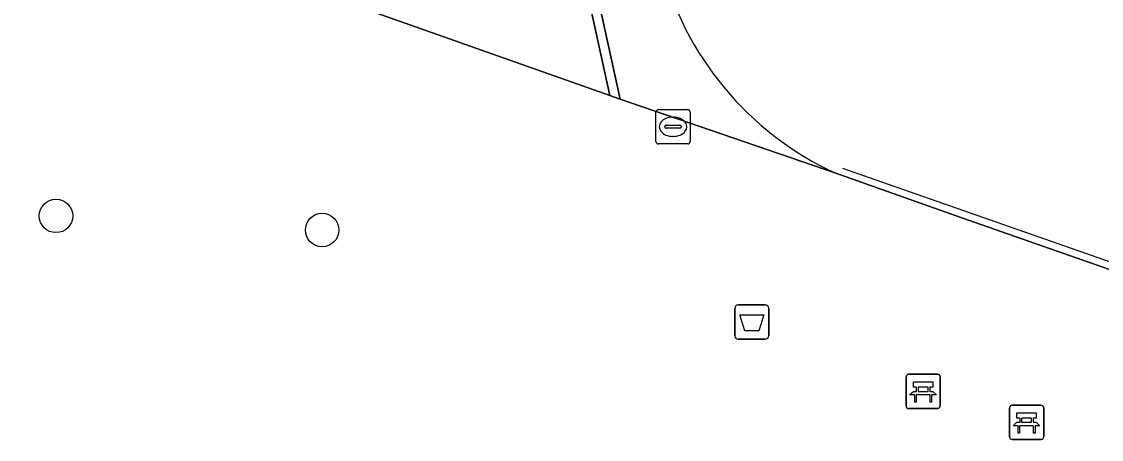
# Model space of a CAD drawing. Extents: x 160806 to 161707, y 383696 to 384148.
# Drawn here: x 161293.67 to 161325.17, y 383826.5 to 383838.7 of the extents above; entities that cross this region are included whole.
import ezdxf

# ---------------------------------------------------------------- set-up
doc = ezdxf.new("R2010")
doc.units = 0
for name, color, linetype in [('IMGEO_Afvalbak', 7, 'Continuous'), ('IMGEO_Bank', 7, 'Continuous'), ('IMGEO_Boom', 7, 'Continuous'), ('IMGEO_Groenvoorziening', 7, 'Continuous'), ('IMGEO_Lijnafwatering', 7, 'Continuous'), ('IMGEO_OVBaan_gesloten', 7, 'Continuous'), ('IMGEO_Rioolput', 7, 'Continuous'), ('IMGEO_Voetgangersgebied_open', 7, 'Continuous'), ('IMGEO_Voetpad_open', 7, 'Continuous')]:
    doc.layers.add(name, color=color, linetype=linetype)

msp = doc.modelspace()

# ---------------------------------------------------------------- linework, layer by layer
at = {"layer": 'IMGEO_Afvalbak'}
for p, q in [((161314.473, 383829.528), (161314.473, 383830.328)), ((161314.473, 383830.328), (161314.473, 383829.528)), ((161314.573, 383830.428), (161315.363, 383830.428)), ((161315.363, 383830.428), (161314.573, 383830.428)), ((161315.463, 383830.328), (161315.463, 383829.528)), ((161315.463, 383829.528), (161315.463, 383830.328)), ((161315.363, 383829.428), (161314.573, 383829.428)), ((161314.573, 383829.428), (161315.363, 383829.428))]:
    msp.add_line(p, q, dxfattribs=at)
msp.add_lwpolyline([(161314.616, 383830.142), (161315.32, 383830.142), (161315.171, 383829.672), (161314.765, 383829.672), (161314.616, 383830.142)], dxfattribs=at)
for centre, start, end in [((161314.573, 383830.328), 90, 180), ((161314.573, 383830.328), 90, 180), ((161315.363, 383830.328), 0, 90), ((161315.363, 383830.328), 360, 90), ((161314.573, 383829.528), 180, 270), ((161314.573, 383829.528), 180, 270), ((161315.363, 383829.528), 270, 0), ((161315.363, 383829.528), 270, 0)]:
    msp.add_arc(centre, 0.1, start, end, dxfattribs=at)
at = {"layer": 'IMGEO_Bank'}
for p, q in [((161319.543, 383828.404), (161320.384, 383828.404)), ((161320.384, 383828.404), (161319.543, 383828.404)), ((161319.468, 383827.479), (161319.468, 383828.32)), ((161319.468, 383828.32), (161319.468, 383827.479)), ((161320.468, 383828.329), (161320.468, 383827.488)), ((161320.468, 383827.488), (161320.468, 383828.329)), ((161320.165, 383827.802), (161319.772, 383827.802)), ((161319.777, 383827.91), (161319.777, 383828.016)), ((161319.821, 383828.016), (161319.821, 383827.91)), ((161320.109, 383828.022), (161319.827, 383828.022)), ((161319.827, 383827.904), (161320.109, 383827.904)), ((161320.115, 383827.91), (161320.115, 383828.016)), ((161320.159, 383828.016), (161320.159, 383827.91)), ((161322.56, 383827.5), (161323.401, 383827.5)), ((161323.401, 383827.5), (161322.56, 383827.5)), ((161320.393, 383827.404), (161319.552, 383827.404)), ((161319.552, 383827.404), (161320.393, 383827.404)), ((161322.485, 383826.575), (161322.485, 383827.416)), ((161322.485, 383827.416), (161322.485, 383826.575)), ((161323.485, 383827.425), (161323.485, 383826.584)), ((161323.485, 383826.584), (161323.485, 383827.425)), ((161323.182, 383826.898), (161322.789, 383826.898)), ((161322.794, 383827.006), (161322.794, 383827.112)), ((161322.838, 383827.112), (161322.838, 383827.006)), ((161323.126, 383827.118), (161322.844, 383827.118)), ((161322.844, 383827), (161323.126, 383827)), ((161323.132, 383827.006), (161323.132, 383827.112)), ((161323.176, 383827.112), (161323.176, 383827.006)), ((161323.41, 383826.5), (161322.569, 383826.5)), ((161322.569, 383826.5), (161323.41, 383826.5))]:
    msp.add_line(p, q, dxfattribs=at)
for points in [[(161319.771, 383828.022), (161319.685, 383828.022), (161319.685, 383828.183), (161320.248, 383828.183), (161320.248, 383828.022), (161320.165, 383828.022)], [(161319.715, 383827.802), (161319.573, 383827.802), (161319.685, 383827.904), (161319.771, 383827.904)], [(161319.765, 383827.795), (161319.765, 383827.588), (161319.722, 383827.588), (161319.722, 383827.795)], [(161320.165, 383827.904), (161320.248, 383827.904), (161320.36, 383827.802), (161320.221, 383827.802)], [(161320.215, 383827.795), (161320.215, 383827.588), (161320.171, 383827.588), (161320.171, 383827.795)], [(161322.788, 383827.118), (161322.702, 383827.118), (161322.702, 383827.279), (161323.265, 383827.279), (161323.265, 383827.118), (161323.182, 383827.118)], [(161322.732, 383826.898), (161322.59, 383826.898), (161322.702, 383827), (161322.788, 383827)], [(161322.782, 383826.891), (161322.782, 383826.684), (161322.739, 383826.684), (161322.739, 383826.891)], [(161323.182, 383827), (161323.265, 383827), (161323.377, 383826.898), (161323.238, 383826.898)], [(161323.232, 383826.891), (161323.232, 383826.684), (161323.188, 383826.684), (161323.188, 383826.891)]]:
    msp.add_lwpolyline(points, dxfattribs=at)
for centre, radius, start, end in [((161319.546, 383828.326), 0.0779, 92.4484, 184.2845), ((161319.546, 383828.326), 0.0779, 92.4484, 184.2845), ((161320.39, 383828.326), 0.0779, 2.4484, 94.2845), ((161320.39, 383828.326), 0.0779, 2.4484, 94.2845), ((161319.715, 383827.795), 0.00671, 2.8957, 87.1043), ((161319.772, 383827.795), 0.00671, 92.8957, 177.1043), ((161319.77, 383828.015), 0.00671, 2.8957, 87.1043), ((161319.77, 383827.911), 0.00671, 272.8957, 357.1043), ((161319.827, 383828.015), 0.00671, 92.8957, 177.1043), ((161319.827, 383827.911), 0.00671, 182.8957, 267.1043), ((161320.109, 383828.015), 0.00671, 2.8957, 87.1043), ((161320.109, 383827.911), 0.00671, 272.8957, 357.1043), ((161320.166, 383828.015), 0.00671, 92.8957, 177.1043), ((161320.166, 383827.911), 0.00671, 182.8957, 267.1043), ((161320.164, 383827.795), 0.00671, 2.8957, 87.1043), ((161320.221, 383827.795), 0.00671, 92.8957, 177.1043), ((161319.546, 383827.482), 0.0779, 182.4484, 274.2845), ((161319.546, 383827.482), 0.0779, 182.4484, 274.2845), ((161320.39, 383827.482), 0.0779, 272.4484, 4.2845), ((161320.39, 383827.482), 0.0779, 272.4484, 4.2845), ((161322.563, 383827.422), 0.0779, 92.4484, 184.2845), ((161322.563, 383827.422), 0.0779, 92.4484, 184.2845), ((161323.407, 383827.422), 0.0779, 2.4484, 94.2845), ((161323.407, 383827.422), 0.0779, 2.4484, 94.2845), ((161322.732, 383826.891), 0.00671, 2.8957, 87.1043), ((161322.789, 383826.891), 0.00671, 92.8957, 177.1043), ((161322.787, 383827.111), 0.00671, 2.8957, 87.1043), ((161322.787, 383827.007), 0.00671, 272.8957, 357.1043), ((161322.844, 383827.111), 0.00671, 92.8957, 177.1043), ((161322.844, 383827.007), 0.00671, 182.8957, 267.1043), ((161323.126, 383827.111), 0.00671, 2.8957, 87.1043), ((161323.126, 383827.007), 0.00671, 272.8957, 357.1043), ((161323.183, 383827.111), 0.00671, 92.8957, 177.1043), ((161323.183, 383827.007), 0.00671, 182.8957, 267.1043), ((161323.181, 383826.891), 0.00671, 2.8957, 87.1043), ((161323.238, 383826.891), 0.00671, 92.8957, 177.1043), ((161322.563, 383826.578), 0.0779, 182.4484, 274.2845), ((161322.563, 383826.578), 0.0779, 182.4484, 274.2845), ((161323.407, 383826.578), 0.0779, 272.4484, 4.2845), ((161323.407, 383826.578), 0.0779, 272.4484, 4.2845)]:
    msp.add_arc(centre, radius, start, end, dxfattribs=at)
at = {"layer": 'IMGEO_Boom'}
for centre in [(161294.669, 383833.028), (161302.434, 383832.615)]:
    msp.add_circle(centre, 0.489, dxfattribs=at)
at = {"layer": 'IMGEO_Groenvoorziening'}
msp.add_lwpolyline([(161306.353, 383856.969), (161306.251, 383857.287), (161306.094, 383857.714), (161306.007, 383857.913), (161305.848, 383858.21), (161305.568, 383858.58), (161305.42, 383858.72), (161305.042, 383859.009), (161304.884, 383859.122), (161304.613, 383859.317), (161294.013, 383864.756), (161293.666, 383864.66), (161295.556, 383857.951), (161300.564, 383840.178), (161300.779, 383840.103), (161310.825, 383836.547), (161309.366, 383843.209)], close=True, dxfattribs=at)
at = {"layer": 'IMGEO_Lijnafwatering'}
msp.add_lwpolyline([(161332.333, 383829.261), (161317.621, 383834.413)], dxfattribs=at)
at = {"layer": 'IMGEO_OVBaan_gesloten'}
msp.add_lwpolyline([(161317.419, 383834.272), (161320.903, 383833.041), (161325.598, 383831.395), (161335.734, 383827.866), (161337.61, 383828.281), (161341.551, 383829.169), (161343.322, 383829.562), (161346.737, 383830.315), (161348.495, 383830.684), (161352.057, 383831.466), (161353.825, 383831.84), (161357.457, 383832.655), (161359.221, 383833.037), (161362.756, 383833.811), (161364.52, 383834.206), (161368.15, 383835.002), (161369.909, 383835.381), (161373.519, 383836.126), (161375.28, 383836.529), (161378.924, 383837.328), (161380.683, 383837.71), (161394.899, 383840.828)], dxfattribs=at)
msp.add_arc((161321.317, 383842.711), 9.296, 194.2572, 245.2109, dxfattribs=at)
at = {"layer": 'IMGEO_Rioolput'}
for p, q in [((161312.171, 383835.205), (161312.171, 383836.057)), ((161312.246, 383836.131), (161313.098, 383836.131)), ((161313.172, 383836.057), (161313.172, 383835.205)), ((161312.43, 383835.625), (161312.43, 383835.637)), ((161312.473, 383835.674), (161312.871, 383835.674)), ((161312.659, 383835.911), (161312.684, 383835.911)), ((161312.914, 383835.637), (161312.914, 383835.625)), ((161312.868, 383835.588), (161312.47, 383835.588)), ((161312.682, 383835.351), (161312.657, 383835.351)), ((161313.098, 383835.131), (161312.246, 383835.131))]:
    msp.add_line(p, q, dxfattribs=at)
for points in [[(161312.171, 383835.205), (161312.171, 383836.057)], [(161312.246, 383836.131), (161313.098, 383836.131)], [(161313.172, 383836.057), (161313.172, 383835.205)], [(161313.098, 383835.131), (161312.246, 383835.131)]]:
    msp.add_lwpolyline(points, dxfattribs=at)
for centre, radius, start, end in [((161312.248, 383836.055), 0.0765, 91.552, 178.448), ((161312.248, 383836.055), 0.0765, 91.552, 178.448), ((161313.096, 383836.055), 0.0765, 1.552, 88.448), ((161313.096, 383836.055), 0.0765, 1.552, 88.448), ((161312.47, 383835.634), 0.0403, 85.8775, 175.7526), ((161312.875, 383835.636), 0.0386, 1.7309, 96.639), ((161312.467, 383835.624), 0.0366, 178.938, 274.7102), ((161312.871, 383835.631), 0.043, 264.8664, 352.4533), ((161312.248, 383835.207), 0.0765, 181.552, 268.448), ((161312.248, 383835.207), 0.0765, 181.552, 268.448), ((161313.096, 383835.207), 0.0765, 271.552, 358.448), ((161313.096, 383835.207), 0.0765, 271.552, 358.448)]:
    msp.add_arc(centre, radius, start, end, dxfattribs=at)
for centre, major_axis, ratio, start_param, end_param in [((161312.658, 383835.631), (-0.387, 0.002), 0.722429, 4.712389, 7.853982), ((161312.683, 383835.631), (-0.39, 0.002), 0.717154, 1.570796, 4.712389)]:
    msp.add_ellipse(centre, major_axis=major_axis, ratio=ratio, start_param=start_param, end_param=end_param, dxfattribs=at)
at = {"layer": 'IMGEO_Voetgangersgebied_open'}
msp.add_lwpolyline([(161325.598, 383831.395), (161320.903, 383833.041), (161317.419, 383834.272), (161311.124, 383836.441), (161310.825, 383836.547), (161300.779, 383840.103), (161300.564, 383840.178), (161295.556, 383857.951), (161293.666, 383864.66), (161294.013, 383864.756), (161294.766, 383864.965)], dxfattribs=at)
at = {"layer": 'IMGEO_Voetpad_open'}
msp.add_lwpolyline([(161306.161, 383859.14), (161294.766, 383864.965), (161294.013, 383864.756), (161304.613, 383859.317), (161304.884, 383859.122), (161305.042, 383859.009), (161305.42, 383858.72), (161305.568, 383858.58), (161305.848, 383858.21), (161306.007, 383857.913), (161306.094, 383857.714), (161306.251, 383857.287), (161306.353, 383856.969), (161309.366, 383843.209), (161310.825, 383836.547), (161311.124, 383836.441), (161308.971, 383846.287)], close=True, dxfattribs=at)
msp.add_lwpolyline([(161308.495, 383857.947), (161306.161, 383859.14), (161308.971, 383846.287), (161311.124, 383836.441), (161317.419, 383834.272)], dxfattribs=at)
msp.add_arc((161321.317, 383842.711), 9.296, 194.2572, 245.2109, dxfattribs=at)

doc.saveas('drawing.dxf')
